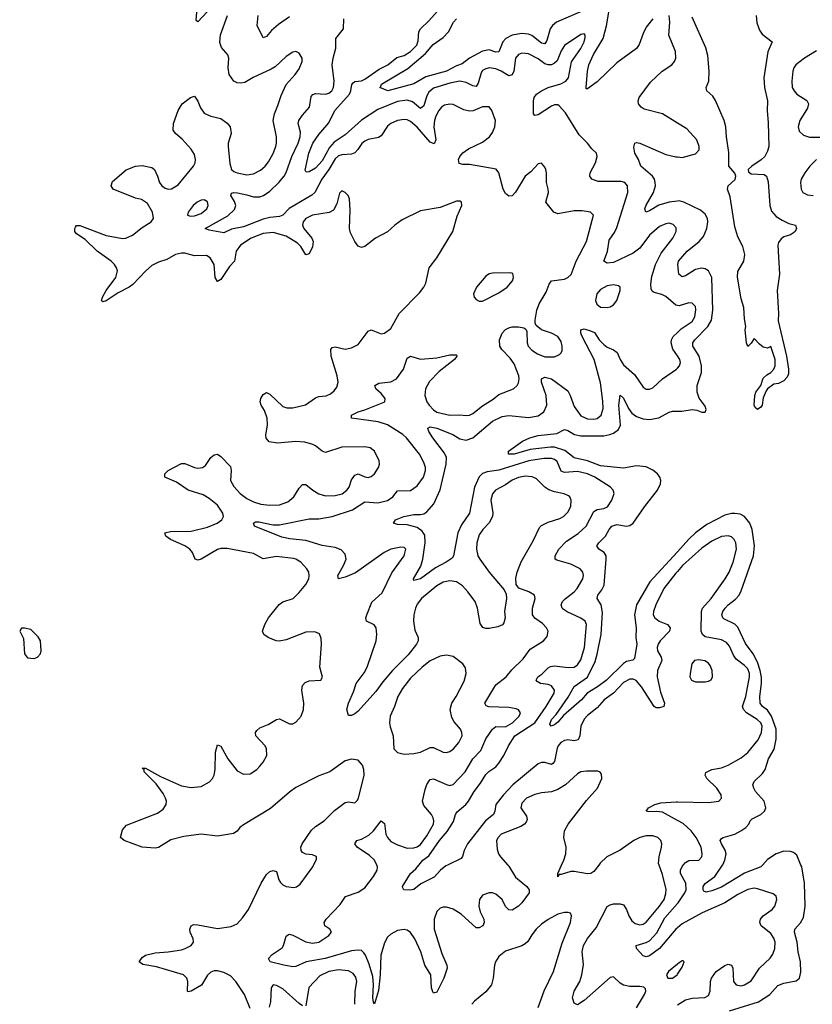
# Model space of a CAD drawing. Header units: inches. Extents: x 1449094 to 1618372, y 389908 to 534307.
# Tile 458 of 494: x 1595982 to 1600824, y 489150 to 495165. Entities that reach past the tile are written whole.
import ezdxf

# ---------------------------------------------------------------- set-up
doc = ezdxf.new("R2010")
doc.units = ezdxf.units.IN
doc.header["$MEASUREMENT"] = 0
for name, color, linetype in [('B5498', 7, 'Continuous'), ('B5499', 7, 'Continuous'), ('B6408', 7, 'Continuous'), ('B6409', 7, 'Continuous')]:
    doc.layers.add(name, color=color, linetype=linetype)

msp = doc.modelspace()

# ---------------------------------------------------------------- linework, layer by layer
at = {"layer": 'B5498', "color": 5}
for points, elevation in [([(1597390, 489123.5), (1597354.9, 489210), (1597302.2, 489290), (1597270, 489323.2), (1597230, 489344.9), (1597190, 489354.5), (1597170, 489354.2), (1597150, 489347.3), (1597130, 489328), (1597093.4, 489266.6), (1597030, 489229.8), (1597010, 489226.3), (1597006.3, 489230), (1597008.2, 489290), (1597002.2, 489310), (1596983, 489330), (1596818.5, 489378.5), (1596733.4, 489393.4), (1596712.7, 489410), (1596730, 489435.5), (1596750, 489450.3), (1596810, 489463.6), (1596890, 489470.3), (1596970, 489483.6), (1596992.7, 489490), (1597029.5, 489510), (1597043, 489530), (1597042, 489550), (1597023.1, 489590), (1597022.2, 489610), (1597029.8, 489630.2), (1597043.3, 489636.7), (1597070, 489636.5), (1597190, 489612.2), (1597274.2, 489625.8), (1597310, 489642.4), (1597342.7, 489677.3), (1597380.8, 489730), (1597456.9, 489890), (1597490, 489943.8), (1597510, 489961.3), (1597530, 489968.4), (1597550, 489960.7), (1597565.8, 489910), (1597574.8, 489894.8), (1597590, 489879.6), (1597610, 489869.2), (1597656, 489864), (1597672.2, 489867.8), (1597696.4, 489883.6), (1597772.2, 489990), (1597777.3, 490000)], 480), ([(1598964.5, 490000), (1598970, 489994), (1599010, 489926.3), (1599080.4, 489870), (1599094, 489850), (1599093.7, 489830), (1599050.3, 489770), (1599030.2, 489750), (1598990, 489725.1), (1598970, 489726.3), (1598950, 489746.6), (1598930, 489791.2), (1598890, 489823.1), (1598870, 489830.7), (1598850, 489831.8), (1598810, 489816.3), (1598790.3, 489790), (1598786.9, 489750), (1598795.3, 489715.3), (1598817.1, 489670), (1598819.3, 489650), (1598810.4, 489630), (1598790, 489616.2), (1598770, 489617.6), (1598680, 489700), (1598630, 489731.6), (1598590, 489743.5), (1598570, 489743.5), (1598550, 489736.9), (1598530, 489716.9), (1598513.4, 489670), (1598514.3, 489610), (1598560.3, 489460.3), (1598590.5, 489390), (1598593, 489370), (1598572.9, 489310), (1598530, 489224), (1598510, 489219), (1598505.8, 489225.8), (1598498.4, 489250), (1598494, 489330), (1598457.3, 489390), (1598433.2, 489470), (1598396.4, 489550), (1598370, 489588.9), (1598350, 489602.6), (1598330, 489608), (1598290, 489600.3), (1598250, 489579.2), (1598230, 489559.2), (1598210, 489526.3), (1598187.5, 489450), (1598184.7, 489330), (1598173.4, 489233.4), (1598150, 489152.7), (1598143.1, 489163.1), (1598138.7, 489190), (1598143.9, 489270), (1598138.9, 489318.9), (1598116.2, 489396.2), (1598094.9, 489450), (1598085.4, 489465.4), (1598070, 489477.9), (1598050, 489481.6), (1598010, 489476), (1597848.5, 489430), (1597731.4, 489408.6), (1597670, 489380.3), (1597650, 489379.8), (1597596, 489390), (1597513.2, 489410), (1597502.7, 489430), (1597525.3, 489454.7), (1597585.6, 489494.4), (1597594.5, 489510), (1597610, 489566), (1597623.3, 489576.7), (1597630, 489579.1), (1597650, 489572.7), (1597730, 489531.7), (1597770, 489523.8), (1597810, 489530.2), (1597871.6, 489570), (1597886.6, 489590), (1597876, 489610), (1597846, 489630), (1597842, 489650), (1597855.1, 489670), (1597939.9, 489760.1), (1597971.7, 489808.3), (1598050, 489835.4), (1598090, 489862.2), (1598144, 489930), (1598165.3, 489970), (1598168, 489990), (1598163.5, 490000)], 460), ([(1598594.6, 490000), (1598584.8, 489995.2), (1598553.7, 489970), (1598513.9, 489926.1), (1598433.6, 489886.4), (1598390, 489852), (1598370, 489847.6), (1598329.5, 489849.5), (1598322, 489862), (1598321.2, 489870), (1598369.6, 489950), (1598402.2, 489977.8), (1598420.5, 490000)], 440), ([(1599519.2, 490000), (1599490, 489961.7), (1599470.2, 489949.8), (1599450, 489947), (1599370, 489961.5), (1599350, 489960.6), (1599290, 489942.3), (1599276.9, 489943.1), (1599269.7, 489929.7), (1599268.6, 489950), (1599291.8, 490000)], 460), ([(1599750, 489127.5), (1599799.8, 489210), (1599806.6, 489230), (1599804.2, 489244.2), (1599795.1, 489255.1), (1599770, 489259.7), (1599710, 489258.7), (1599670, 489267.4), (1599650, 489279.1), (1599610, 489317), (1599590, 489313.6), (1599430, 489173.7), (1599390, 489147), (1599370, 489156), (1599358.9, 489190), (1599369.8, 489230), (1599403.1, 489290), (1599416.8, 489330), (1599426.1, 489393.9), (1599418.5, 489470), (1599427.4, 489510), (1599450, 489551.4), (1599503.2, 489616.8), (1599571.7, 489748.3), (1599590, 489758.5), (1599610, 489762.8), (1599650, 489762.8), (1599670, 489756.9), (1599689.1, 489730), (1599703.5, 489690), (1599720.8, 489660.8), (1599742.7, 489642.7), (1599770, 489636.1), (1599790, 489639.4), (1599810, 489651), (1599891, 489750), (1599918.2, 489790), (1599930, 489827.7), (1599930.4, 489850.4), (1599910, 489942.9), (1599888.4, 490000)], 460), ([(1600000, 489617.5), (1599990, 489609.2), (1599890, 489491.1), (1599830, 489446.4), (1599810, 489440.2), (1599790, 489447), (1599749.8, 489490), (1599747.2, 489510), (1599810, 489527.3), (1599830, 489538.4), (1599874.1, 489585.9), (1599922.3, 489677.7), (1600000, 489765.2)], 440), ([(1599149.9, 489130.1), (1599187.1, 489232.9), (1599243, 489350), (1599296.9, 489523.1), (1599346.6, 489650), (1599353.6, 489690), (1599346.3, 489706.3), (1599331.8, 489711.8), (1599310, 489711.6), (1599270, 489699.7), (1599210, 489668.6), (1599170, 489640.3), (1599138, 489610), (1599110, 489575.4), (1599085.5, 489534.5), (1599070, 489518.8), (1599050, 489507.4), (1598950, 489475.3), (1598910, 489442.4), (1598888.6, 489410), (1598882, 489390), (1598875, 489310), (1598863.5, 489270), (1598830, 489226), (1598759.5, 489170), (1598744.9, 489150)], 480), ([(1600000, 489394.4), (1599946, 489350), (1599934, 489330), (1599941, 489310), (1599970, 489308.9), (1599997.6, 489330), (1600000, 489333.4)], 460), ([(1598028.9, 489150), (1598030.6, 489230), (1598041.4, 489290), (1598035.6, 489315.6), (1598018.6, 489338.6), (1597990, 489354.2), (1597930, 489360.2), (1597870.4, 489350), (1597815.8, 489324.2), (1597748, 489252), (1597730, 489140.7)], 480), ([(1597710, 489140.4), (1597690, 489155), (1597590, 489245.3), (1597550, 489264.7), (1597530, 489269.3), (1597518.4, 489250), (1597514.2, 489165.8), (1597506.6, 489133.4)], 480)]:
    msp.add_lwpolyline(points, dxfattribs=dict(at, elevation=elevation))
at = {"layer": 'B5499', "color": 5}
for points, elevation in [([(1597127.2, 495212.8), (1597070, 495152.3), (1597060.8, 495160.8), (1597063.5, 495210)], 480), ([(1600000, 493418.7), (1599990, 493420.9), (1599930, 493474.5), (1599905.9, 493485.9), (1599858, 493498), (1599846.3, 493506.3), (1599840.7, 493520.7), (1599838, 493550), (1599843.2, 493596.8), (1599865.7, 493670), (1599901.5, 493738.5), (1599972.7, 493830), (1599992.2, 493870), (1599993.1, 493893.1), (1599974.6, 493914.6), (1599950, 493920.9), (1599930, 493918.8), (1599890, 493900.7), (1599830, 493848.2), (1599770.1, 493769.9), (1599730, 493738.8), (1599610, 493681.1), (1599570, 493678.2), (1599551.3, 493690), (1599572.2, 493747.8), (1599582.9, 493817.1), (1599615.9, 493864.1), (1599630, 493894.4), (1599697, 494110), (1599696.1, 494150), (1599679.6, 494170), (1599657, 494177), (1599515.4, 494175.4), (1599477, 494190), (1599465.6, 494210), (1599468, 494230), (1599499.7, 494290), (1599509.6, 494330), (1599506.6, 494350), (1599476.4, 494376.4), (1599451.5, 494410), (1599400.7, 494460.7), (1599316.1, 494596.1), (1599278.6, 494638.6), (1599270, 494644.7), (1599250, 494644.8), (1599230, 494636.8), (1599150, 494583.7), (1599130, 494580.5), (1599121.7, 494590), (1599121.7, 494670), (1599125.2, 494690), (1599138.9, 494710), (1599169.1, 494730.9), (1599210, 494749.7), (1599287.2, 494772.8), (1599317.8, 494790), (1599335.5, 494810), (1599352.4, 494907.6), (1599410, 494988.9), (1599430.7, 495030), (1599436.4, 495056.4), (1599435.6, 495070), (1599430, 495078), (1599410, 495074.7), (1599310, 495007.8), (1599290, 494975.6), (1599265.7, 494914.3), (1599250, 494898.5), (1599231, 494889), (1599210, 494888.1), (1599190, 494895.3), (1599150, 494925.2), (1599090, 494955.4), (1599050, 494959.4), (1599030, 494952.7), (1599010.8, 494929.3), (1598999.8, 494850), (1598990, 494827.1), (1598970, 494822.5), (1598924.2, 494850), (1598890, 494864.4), (1598850.1, 494869.9), (1598830, 494865.2), (1598810, 494853.5), (1598800.2, 494839.8), (1598783, 494777), (1598770, 494757.3), (1598750, 494759.8), (1598710, 494781.6), (1598670, 494788.4), (1598610, 494777.7), (1598510, 494746.6), (1598480.3, 494719.7), (1598467, 494693), (1598450, 494639.1), (1598430, 494622.5), (1598382.4, 494662.4), (1598350, 494674.1), (1598290, 494664.5), (1598170, 494616.9), (1598069.2, 494550.8), (1597970, 494462), (1597902.4, 494417.6), (1597875.3, 494384.7), (1597830, 494302.6), (1597790, 494258), (1597750, 494234.7), (1597732.7, 494232.7), (1597725.4, 494245.4), (1597748.4, 494350), (1597772.2, 494410), (1597810, 494463.9), (1597870, 494534.5), (1597907.6, 494610), (1597997.7, 494710), (1598005.5, 494730), (1598011.1, 494768.9), (1598019.9, 494780.1), (1598030, 494786.8), (1598070, 494792.3), (1598090, 494801.2), (1598177.2, 494862.8), (1598231.5, 494890), (1598286.2, 494933.8), (1598330, 494946.4), (1598369.8, 494970), (1598407.3, 495010), (1598416, 495036), (1598419.8, 495090), (1598429.8, 495110), (1598481.7, 495158.3), (1598550, 495235.9)], 440), ([(1599450, 495231.3), (1599261.6, 495150), (1599236.6, 495130), (1599223.4, 495110), (1599201.4, 495038.6), (1599190, 495017.6), (1599170, 495021), (1599110, 495067.7), (1599090, 495076.3), (1599050, 495080.8), (1598990, 495070.8), (1598951, 495050), (1598933.2, 495030), (1598910, 494968.9), (1598890, 494965.8), (1598850, 494980.1), (1598810, 494971.7), (1598729.4, 494930), (1598684.9, 494895.1), (1598650, 494882.5), (1598590, 494851.2), (1598464.1, 494815.9), (1598390, 494773.7), (1598231.3, 494730), (1598181.2, 494750), (1598186.5, 494753.5), (1598191.8, 494770), (1598353.2, 494866.8), (1598460.9, 494959.1), (1598507.5, 495012.4), (1598570, 495055.4), (1598602.1, 495090), (1598632.8, 495150), (1598649.9, 495170.1)], 420), ([(1599850, 495170.8), (1599810, 495119.1), (1599790, 495079.6), (1599766.9, 495013.1), (1599750.6, 494989.4), (1599630, 494901.9), (1599510, 494784.8), (1599450, 494742.4), (1599443.5, 494743.5), (1599442.4, 494750), (1599451, 494850), (1599459, 494890), (1599487.4, 494952.6), (1599547, 495050), (1599567.7, 495127.7), (1599581.6, 495210)], 420), ([(1597777.3, 490000), (1597795.3, 490035.3), (1597795.1, 490050), (1597790, 490055.1), (1597770, 490062.4), (1597730, 490066.6), (1597710, 490078.4), (1597701.3, 490090), (1597699.7, 490110), (1597707.2, 490130), (1597765.7, 490214.3), (1597790, 490236.3), (1597842.4, 490270), (1597906, 490334), (1597970, 490382), (1597990, 490386.5), (1598030, 490380.5), (1598044.6, 490395.4), (1598052.1, 490410), (1598086.3, 490550), (1598084, 490584), (1598075.3, 490610), (1598050, 490641.1), (1598010, 490646.6), (1597970, 490636.4), (1597877.1, 490570), (1597810, 490546.1), (1597670, 490473.9), (1597630, 490445), (1597514.2, 490345.8), (1597350, 490245.8), (1597327.6, 490230), (1597310, 490208), (1597287.2, 490192.8), (1597190, 490177.4), (1597090, 490189.9), (1596984.2, 490175.8), (1596904.8, 490155.2), (1596830, 490107.3), (1596810, 490104.7), (1596729.3, 490110), (1596621.2, 490150), (1596598, 490170), (1596610, 490216), (1596635.3, 490244.7), (1596822.9, 490317.1), (1596858.5, 490341.5), (1596877.4, 490370), (1596878.9, 490390), (1596873.6, 490410), (1596858, 490438), (1596816.4, 490496.4), (1596742.9, 490570), (1596742, 490582), (1596730, 490592), (1596750, 490592.7), (1596841.4, 490541.4), (1596970, 490485.4), (1597030, 490475.2), (1597090, 490481.5), (1597141.6, 490510), (1597159.7, 490530), (1597169.7, 490550), (1597175.5, 490584.5), (1597177.7, 490690), (1597190, 490736), (1597210, 490727.3), (1597252.6, 490650), (1597310, 490577.3), (1597350, 490555.9), (1597390, 490558.9), (1597430, 490583.8), (1597450, 490605.2), (1597469.9, 490630.1), (1597490.9, 490670.9), (1597490.8, 490710), (1597480.9, 490730), (1597424.2, 490790), (1597423, 490810), (1597430, 490822), (1597450, 490838), (1597500.3, 490859.7), (1597550, 490890.4), (1597570, 490894), (1597630, 490863.1), (1597650, 490863.7), (1597670, 490873.7), (1597701.5, 490910), (1597715.8, 490950), (1597718.2, 490990), (1597705.1, 491070), (1597710, 491098), (1597725.1, 491114.9), (1597750, 491126.3), (1597822, 491130), (1597831.6, 491148.4), (1597815.1, 491210), (1597826.6, 491350), (1597824.2, 491384.2), (1597813.3, 491413.3), (1597785.1, 491425.1), (1597730, 491423.8), (1597610, 491375.9), (1597567.9, 491368), (1597549.2, 491370), (1597500.9, 491390), (1597474.5, 491410), (1597465.6, 491430), (1597480.5, 491470), (1597502.6, 491510), (1597567.2, 491592.8), (1597590, 491608.8), (1597651.8, 491630), (1597690, 491666.7), (1597730, 491715.5), (1597747.8, 491750), (1597751.2, 491770), (1597747.8, 491790), (1597736.3, 491810), (1597700.5, 491850), (1597670, 491869.8), (1597654.2, 491874.2), (1597550, 491886.3), (1597470, 491871.6), (1597410, 491903.7), (1597250, 491934), (1597210, 491933.5), (1597190, 491927.7), (1597090, 491868.4), (1597070, 491863), (1597053.2, 491870), (1597036.8, 491910), (1597021, 491930), (1596991, 491951), (1596903.1, 491990), (1596874.7, 492010), (1596869.6, 492030), (1596902.5, 492037.5), (1597030, 492041), (1597130, 492065.2), (1597187.4, 492090), (1597217.2, 492110), (1597227.2, 492130), (1597223.4, 492150), (1597190, 492200.2), (1597140.4, 492240.4), (1597102.3, 492262.3), (1597011.8, 492291.8), (1596940.5, 492340.5), (1596868.7, 492370), (1596869, 492390), (1596889.2, 492410), (1596970, 492453.4), (1596990, 492453), (1597050, 492428.7), (1597070, 492425.7), (1597099, 492430), (1597117.7, 492442.3), (1597150, 492490.7), (1597170, 492506.8), (1597190, 492510.8), (1597210, 492497.3), (1597270, 492434.8), (1597273.4, 492410), (1597269.2, 492350), (1597290, 492313.4), (1597328.1, 492270), (1597370, 492239.5), (1597410, 492219.8), (1597455.1, 492204.9), (1597510, 492198.3), (1597570, 492200.9), (1597620, 492220), (1597656.1, 492250), (1597690, 492303.1), (1597710, 492325.3), (1597730, 492325.7), (1597773.1, 492290), (1597810, 492267.7), (1597850, 492257.1), (1597910, 492258), (1597951.3, 492268.7), (1597981.2, 492290), (1597994.1, 492310), (1598010, 492354), (1598030, 492383.1), (1598050, 492390.3), (1598090, 492371.6), (1598110, 492368.3), (1598130, 492374.9), (1598149.7, 492390), (1598175, 492430), (1598180.4, 492450), (1598179.1, 492470), (1598150, 492529.5), (1598124, 492550), (1598090, 492556.4), (1597950, 492553.3), (1597850, 492520.4), (1597830, 492528.3), (1597790, 492561), (1597772, 492570), (1597723.6, 492583.6), (1597670, 492588.2), (1597557, 492577), (1597506.6, 492586.6), (1597488.5, 492608.5), (1597485.9, 492625.9), (1597496.8, 492690), (1597494, 492730), (1597476.9, 492776.9), (1597458, 492810), (1597451.8, 492830), (1597455.1, 492850), (1597470, 492876), (1597490, 492887.3), (1597510, 492877.6), (1597590, 492802.4), (1597613.7, 492793.7), (1597650, 492793.5), (1597728, 492812), (1597790, 492854.4), (1597810, 492862.6), (1597853.3, 492866.7), (1597880.5, 492879.5), (1597902.8, 492897.2), (1597919.4, 492920.6), (1597927.2, 492950), (1597921.6, 492990), (1597885.1, 493110), (1597883.6, 493150), (1597890, 493162.8), (1597910, 493165.5), (1597970, 493152.2), (1598010, 493160.3), (1598050, 493181.3), (1598110, 493262.4), (1598130, 493270.4), (1598190, 493245.7), (1598210, 493248.9), (1598250, 493278.7), (1598300.5, 493370), (1598423.9, 493496.1), (1598451.2, 493530), (1598463.8, 493556.2), (1598484, 493650), (1598529.8, 493710.2), (1598627.3, 493870), (1598654.5, 493965.5), (1598682.7, 494030), (1598681.2, 494050), (1598670, 494057), (1598650, 494055.6), (1598550, 494018), (1598430, 493997.3), (1598318.7, 493941.3), (1598273.1, 493910), (1598230, 493869.7), (1598156.3, 493830), (1598090, 493779.3), (1598070, 493772.7), (1598050, 493781.2), (1598030, 493809.2), (1598002.9, 493862.9), (1597996.9, 493890), (1598000.9, 494000.9), (1597997.2, 494070), (1597988.7, 494090), (1597970, 494108.7), (1597950, 494119), (1597935.3, 494104.7), (1597920.3, 494039.7), (1597898.9, 494001.1), (1597873.4, 493986.6), (1597770, 493969.8), (1597730.4, 493950), (1597712.8, 493930), (1597709.4, 493910), (1597717.5, 493890), (1597766, 493830), (1597774.9, 493810), (1597770, 493777.2), (1597750, 493735.1), (1597730, 493729.4), (1597699.2, 493779.2), (1597680, 493800), (1597610, 493843.2), (1597530, 493864.6), (1597470, 493859.4), (1597395.3, 493830), (1597331.7, 493788.3), (1597305.4, 493750), (1597294, 493690), (1597263.5, 493656.5), (1597210, 493577.4), (1597190, 493566), (1597177.2, 493590), (1597169.9, 493669.9), (1597146.3, 493710), (1597123.6, 493723.6), (1597050, 493723.1), (1596990, 493738), (1596970, 493738.7), (1596934, 493730), (1596880.4, 493699.6), (1596830, 493682.7), (1596790, 493663.5), (1596750, 493628.6), (1596672.7, 493547.3), (1596650, 493530.8), (1596584.1, 493495.9), (1596510, 493447.3), (1596490, 493442), (1596482, 493450), (1596487.6, 493470), (1596510.9, 493510), (1596569, 493590), (1596579.1, 493630), (1596574, 493650), (1596561.5, 493670), (1596541.1, 493690), (1596456.2, 493750), (1596381.6, 493821.6), (1596330, 493856.8), (1596319.4, 493870), (1596318.5, 493890), (1596322.5, 493897.5), (1596330, 493907.6), (1596350, 493908), (1596510, 493846.3), (1596611.9, 493828.1), (1596630, 493830.2), (1596671, 493849), (1596730, 493895.3), (1596785.2, 493930), (1596799.3, 493950), (1596794, 493990), (1596762.4, 494042.4), (1596725.6, 494065.6), (1596690, 494075.6), (1596554, 494130), (1596541.2, 494150), (1596550, 494176), (1596631.7, 494248.3), (1596690, 494270.7), (1596730, 494274), (1596790, 494262.8), (1596806, 494250), (1596824.9, 494210), (1596836.4, 494170), (1596850.4, 494150), (1596870, 494135.3), (1596890, 494128.9), (1596910, 494131.5), (1596950, 494156), (1597044.7, 494270), (1597054.2, 494290), (1597056.8, 494310), (1597050, 494340.9), (1597030, 494373), (1596974.5, 494434.5), (1596934, 494470), (1596919.5, 494490), (1596920.9, 494530), (1596950, 494610.8), (1596974.5, 494650), (1597026, 494690), (1597050, 494697.3), (1597070, 494666.8), (1597086.3, 494626.3), (1597110, 494594.4), (1597150, 494576.4), (1597210, 494561.3), (1597250, 494533.7), (1597267, 494510), (1597274.6, 494470), (1597256.5, 494410), (1597254.7, 494390), (1597265.9, 494285.9), (1597276.9, 494250), (1597290, 494238.5), (1597310.1, 494230.1), (1597370, 494217.1), (1597410, 494224.2), (1597454, 494246), (1597481.7, 494270), (1597502.8, 494297.2), (1597530, 494346.7), (1597546.2, 494390), (1597550.7, 494410), (1597550.7, 494450), (1597529.8, 494550), (1597537.7, 494590), (1597559.7, 494640.3), (1597578.7, 494701.3), (1597610.6, 494769.4), (1597665.4, 494830), (1597690, 494864.4), (1597708.2, 494910), (1597708, 494930), (1597690, 494959.5), (1597670, 494969.6), (1597650, 494967.3), (1597610, 494940.5), (1597542.7, 494877.3), (1597518.3, 494861.7), (1597408.7, 494811.3), (1597358.1, 494781.9), (1597330, 494776.5), (1597310, 494779.8), (1597289.7, 494790), (1597261.4, 494830), (1597255.9, 494870), (1597259.2, 494930), (1597254.3, 494950), (1597215, 494995), (1597204.8, 495024.8), (1597207.9, 495072.1), (1597250.8, 495190)], 480), ([(1598163.5, 490000), (1598149.8, 490030), (1598119.6, 490059.6), (1598043.1, 490110), (1598029.8, 490130), (1598040.7, 490150), (1598070, 490158.9), (1598115.8, 490184.2), (1598143.8, 490210), (1598190, 490270.4), (1598210, 490254.8), (1598219.4, 490190), (1598230, 490169), (1598250, 490145.6), (1598290, 490124.3), (1598350, 490103.2), (1598390, 490106.4), (1598410, 490112.3), (1598430, 490125.4), (1598470, 490179.3), (1598509.2, 490250), (1598511.9, 490270), (1598508.2, 490290), (1598497.1, 490310), (1598450, 490363.5), (1598441.8, 490390), (1598458.4, 490461.6), (1598470, 490493), (1598484.4, 490515.6), (1598490, 490522.4), (1598510, 490527.6), (1598590, 490491.8), (1598610, 490487.2), (1598630, 490492.3), (1598703.2, 490570), (1598750, 490650.2), (1598799.2, 490700.8), (1598830, 490771.5), (1598870, 490831.4), (1598890, 490848.1), (1598950, 490844.1), (1598992.8, 490870), (1599034.2, 490910), (1599041.1, 490930), (1599028.7, 490948.7), (1599015.4, 490955.4), (1598970, 490962.3), (1598847.3, 490967.3), (1598832.7, 490972.7), (1598824, 490990), (1598890, 491101.1), (1598953.5, 491150), (1598987.7, 491192.3), (1599058.7, 491261.3), (1599100.2, 491319.8), (1599181.6, 491370), (1599203.5, 491396.5), (1599209.7, 491430), (1599200.5, 491450), (1599176.2, 491476.2), (1599129.1, 491509.1), (1599115.3, 491530), (1599115, 491570), (1599131.3, 491630), (1599126.6, 491650), (1599093.2, 491670), (1599031.2, 491691.2), (1599015.3, 491715.3), (1599013.3, 491753.3), (1599022, 491790), (1599046.1, 491853.9), (1599119.7, 491980.3), (1599156.9, 492063.1), (1599170, 492075.4), (1599210, 492096), (1599282.2, 492117.8), (1599304.5, 492130), (1599330, 492155.5), (1599349.7, 492190.3), (1599351.1, 492230), (1599342.9, 492250), (1599335.7, 492255.7), (1599307.6, 492267.6), (1599250, 492280.3), (1599213.8, 492293.8), (1599189.9, 492309.9), (1599139.6, 492359.6), (1599112.4, 492372.4), (1599070, 492375.9), (1599030, 492369.2), (1598990, 492351.2), (1598950, 492322.6), (1598887.8, 492290), (1598871, 492269), (1598860.7, 492230), (1598872.9, 492152.9), (1598870.8, 492130), (1598850, 492090.9), (1598812.1, 492050), (1598790, 492018), (1598775.7, 491970), (1598773, 491930), (1598781.4, 491890), (1598792.9, 491870), (1598850, 491789), (1598942.3, 491682.3), (1598954.6, 491654.6), (1598955.8, 491630), (1598944.7, 491550), (1598947.6, 491510), (1598939.9, 491480.1), (1598931.2, 491468.8), (1598903.6, 491456.4), (1598850, 491446.2), (1598830, 491446), (1598812.2, 491452.2), (1598795.5, 491475.5), (1598779.8, 491570), (1598764.1, 491610), (1598720.6, 491670), (1598687.2, 491707.2), (1598650, 491731.1), (1598610, 491737.8), (1598570, 491728), (1598530, 491706.7), (1598436.8, 491630), (1598410, 491594), (1598399.2, 491570), (1598389.1, 491530), (1598386.9, 491490), (1598396.3, 491436.3), (1598415.4, 491390), (1598416.3, 491370), (1598405.8, 491350), (1598354.9, 491285.1), (1598258.8, 491190), (1598199.6, 491120.4), (1598158.7, 491061.3), (1598050, 490941.3), (1598030, 490923.5), (1598010, 490913.6), (1597990, 490914), (1597981, 490950), (1597989.8, 490990), (1598020.9, 491059.1), (1598037.2, 491110), (1598085.9, 491174.1), (1598104.3, 491210), (1598160.1, 491370), (1598162.9, 491410), (1598158.9, 491450), (1598147.9, 491467.9), (1598100.5, 491490), (1598096.8, 491510), (1598102.9, 491530), (1598133.4, 491606.6), (1598196.7, 491663.3), (1598254.7, 491785.3), (1598331.7, 491890), (1598341.6, 491930), (1598330, 491940.5), (1598310, 491943.5), (1598250, 491929.8), (1598209, 491910), (1598033.3, 491786.7), (1597970, 491760.2), (1597928.8, 491748.8), (1597925.6, 491770), (1597961, 491830), (1597975.8, 491870), (1597970, 491899.7), (1597946.3, 491926.3), (1597910, 491940.8), (1597830, 491952.9), (1597730, 491982.6), (1597632.6, 491992.6), (1597583.2, 492003.2), (1597416, 492070), (1597409.6, 492090), (1597423.5, 492096.5), (1597442.8, 492097.2), (1597530, 492079), (1597570, 492078.9), (1597750, 492115.3), (1597810, 492115.5), (1597890, 492130.1), (1598015.6, 492170), (1598090, 492219), (1598170, 492213.9), (1598230, 492226.9), (1598261.8, 492250), (1598290, 492286.5), (1598370, 492289.4), (1598410, 492316.5), (1598448.9, 492370), (1598461.1, 492410), (1598460.8, 492430), (1598450, 492460.7), (1598423.5, 492510), (1598345.3, 492610), (1598323.1, 492630), (1598230, 492690.5), (1598171.7, 492708.3), (1598010, 492729.7), (1598009.5, 492750), (1598049.2, 492770), (1598090, 492781.3), (1598213.6, 492830), (1598214, 492850), (1598190, 492881.3), (1598158.4, 492910), (1598152.3, 492930), (1598175.2, 492944.8), (1598250, 492952.2), (1598283.7, 492970), (1598326.3, 493030), (1598350, 493098), (1598370, 493110.3), (1598430, 493090.4), (1598530, 493100.2), (1598610, 493118), (1598650, 493118), (1598653.4, 493110), (1598638.4, 493090), (1598544.9, 493015.1), (1598485, 492955), (1598460.5, 492910), (1598457.5, 492870), (1598469.5, 492830), (1598482.8, 492810), (1598510, 492780.9), (1598530, 492768.3), (1598610, 492748.4), (1598670, 492751.5), (1598710, 492747), (1598730, 492749.4), (1598750, 492758.6), (1598810, 492806.4), (1598873.9, 492846.1), (1598910, 492874.8), (1598999.7, 492910), (1599021.5, 492930), (1599030, 492946), (1599034.3, 492970), (1599031.2, 492990), (1599002.3, 493062.3), (1598978, 493098), (1598927.1, 493150), (1598914.5, 493170), (1598913.1, 493210), (1598929.8, 493250), (1598950, 493271.7), (1598970, 493283.2), (1598990, 493288), (1599030, 493288.9), (1599061.7, 493281.7), (1599073.7, 493273.7), (1599079.5, 493259.5), (1599081.5, 493190), (1599089.1, 493170), (1599110, 493146.7), (1599144.6, 493124.6), (1599190, 493106.3), (1599250, 493105.6), (1599279.8, 493120.2), (1599289.7, 493130), (1599295.3, 493144.7), (1599296.8, 493170), (1599290, 493199.5), (1599270, 493229.7), (1599231.8, 493250), (1599170.7, 493270.7), (1599137.4, 493297.4), (1599131.5, 493310), (1599131.1, 493330), (1599141.4, 493390), (1599155.5, 493430), (1599199.1, 493501), (1599216.8, 493550), (1599230, 493568.7), (1599310, 493579.6), (1599330.8, 493589.2), (1599351.8, 493608.2), (1599382.5, 493690), (1599445, 493810), (1599487.3, 493970), (1599469.7, 493989.7), (1599417.5, 493997.5), (1599370, 493997.8), (1599270, 493979.8), (1599244.7, 493990), (1599196.3, 494050), (1599212.4, 494110), (1599211.2, 494130), (1599199.7, 494170), (1599199.7, 494230), (1599195.6, 494250), (1599190, 494264), (1599170, 494289), (1599150, 494285.2), (1599103.7, 494236.3), (1599070, 494209.6), (1599010, 494111.5), (1598990, 494089.7), (1598970, 494086.6), (1598950, 494103.6), (1598935.6, 494130), (1598910, 494229), (1598892.4, 494252.4), (1598730, 494279.8), (1598690, 494280.4), (1598665.9, 494285.9), (1598662.6, 494310), (1598671.1, 494330), (1598688.7, 494351.3), (1598724.2, 494375.8), (1598810, 494415.9), (1598851.7, 494450), (1598870, 494475.8), (1598885.1, 494510), (1598887.8, 494550), (1598867.3, 494610), (1598850, 494633.3), (1598810, 494631.8), (1598751.7, 494608.3), (1598730, 494605.5), (1598695, 494615), (1598630, 494647.6), (1598610, 494649.8), (1598578, 494642), (1598559.5, 494630), (1598541.6, 494610), (1598523.8, 494576.2), (1598516.4, 494550), (1598512.8, 494510), (1598523.7, 494430), (1598513.4, 494406.6), (1598490, 494415.8), (1598410, 494508.4), (1598370, 494543.7), (1598350, 494553.1), (1598330, 494556.1), (1598290, 494549.2), (1598250.3, 494530), (1598230, 494513.5), (1598190, 494455.6), (1598175, 494445), (1598110, 494433), (1598090, 494423.1), (1598072.4, 494407.6), (1598048.7, 494371.4), (1598028.5, 494351.5), (1598010, 494343.2), (1597950, 494339.9), (1597930, 494333.9), (1597910, 494314.5), (1597871, 494249), (1597828.5, 494190), (1597785.5, 494110), (1597766.2, 494093.8), (1597628.6, 494011.4), (1597589.2, 493970.8), (1597570, 493962.9), (1597510, 493956.8), (1597470, 493946.4), (1597350, 493899.9), (1597275.6, 493884.4), (1597230, 493862.5), (1597139.4, 493879.4), (1597116, 493890), (1597253.6, 493966.4), (1597294.9, 494005.1), (1597301.6, 494030), (1597294.2, 494054.2), (1597271.1, 494090), (1597275.6, 494104.4), (1597290.9, 494109.1), (1597312.6, 494107.4), (1597370, 494095.9), (1597410, 494082.1), (1597450, 494081.9), (1597472.3, 494090), (1597510, 494116.4), (1597566, 494170), (1597598.2, 494210), (1597610, 494231.5), (1597644.7, 494330), (1597683.7, 494410), (1597696.4, 494450), (1597697.9, 494477.9), (1597684.1, 494530), (1597687.9, 494550), (1597710, 494582.3), (1597752.6, 494630), (1597763.6, 494696.4), (1597772.1, 494707.9), (1597790, 494714.7), (1597850, 494709.4), (1597870, 494715), (1597888.6, 494730), (1597898.7, 494750), (1597903.4, 494790), (1597891.3, 494890), (1597896.2, 494930), (1597914, 494990), (1597914, 495050), (1597959.5, 495110), (1597961.5, 495170)], 460), ([(1597630, 495181.4), (1597563.7, 495136.3), (1597521.3, 495098.7), (1597490, 495063.1), (1597470, 495053.6), (1597432.9, 495130), (1597439.3, 495190)], 460), ([(1600000, 494532.9), (1599910, 494588.8), (1599798, 494618), (1599778.4, 494630), (1599762.3, 494650), (1599760.2, 494670), (1599767.4, 494690), (1599836.6, 494783.4), (1599907.2, 494850), (1599966.9, 494890), (1599982, 494910), (1599989.8, 494930), (1599989, 494970), (1599947.2, 495070), (1599954.5, 495150), (1599950.6, 495190)], 420), ([(1600000, 494056.3), (1599950.1, 494049.9), (1599887.5, 494032.5), (1599830, 493997.5), (1599808.2, 493990), (1599801, 494010), (1599808.7, 494031.3), (1599854.9, 494110), (1599865.7, 494150), (1599865, 494170), (1599860.9, 494190), (1599847.5, 494210), (1599777.2, 494270), (1599762.2, 494310), (1599740.3, 494350), (1599733.1, 494386.9), (1599739, 494410), (1599750, 494414.4), (1599769.6, 494410.4), (1599930, 494342.3), (1599990, 494327.8), (1600000, 494326.8)], 420), ([(1598420.5, 490000), (1598445.2, 490030), (1598482.5, 490057.5), (1598545.7, 490150), (1598594.4, 490205.6), (1598632.8, 490267.2), (1598645.4, 490310), (1598654.8, 490325.2), (1598707, 490370), (1598723.4, 490390), (1598757.5, 490450), (1598798.1, 490501.9), (1598830, 490553.2), (1598847.8, 490572.2), (1598890, 490601.2), (1598910, 490623.8), (1598939, 490670), (1598968.2, 490730), (1599007.9, 490790), (1599128.8, 490870), (1599199.1, 490970), (1599247.3, 491050), (1599248.9, 491070), (1599230, 491095.4), (1599210, 491103.2), (1599164.5, 491110), (1599142.6, 491122.6), (1599136.4, 491130), (1599146.6, 491150), (1599172.2, 491167.8), (1599210, 491206.4), (1599225.4, 491214.6), (1599250, 491218.3), (1599332.3, 491207.7), (1599369.9, 491210.1), (1599390, 491224.2), (1599410, 491254.6), (1599432.1, 491330), (1599445.7, 491470), (1599436.5, 491490), (1599410, 491509.8), (1599327.4, 491547.4), (1599303.1, 491563.1), (1599295.5, 491570), (1599289.8, 491590), (1599299.1, 491610), (1599313.7, 491626.3), (1599368.7, 491670), (1599387, 491690), (1599422.7, 491750), (1599427.4, 491770), (1599422.2, 491790), (1599405.4, 491810), (1599350, 491838.1), (1599262.6, 491862.6), (1599253, 491870), (1599252.8, 491890), (1599275.3, 491930), (1599321.7, 491978.3), (1599393.2, 492026.8), (1599443.2, 492070), (1599490, 492161.3), (1599510, 492173), (1599550, 492179), (1599573.6, 492190), (1599599.6, 492230), (1599614.5, 492270), (1599607.3, 492290), (1599592, 492310), (1599495.1, 492370), (1599451, 492390), (1599390, 492404.9), (1599310, 492398.5), (1599290, 492406), (1599265.9, 492465.9), (1599250, 492478), (1599230, 492484.1), (1599185, 492485), (1599091.8, 492470), (1598910, 492413.1), (1598837.1, 492402.9), (1598810, 492393.4), (1598788.2, 492371.9), (1598761.2, 492310), (1598729.5, 492150), (1598681.5, 492078.5), (1598658.3, 492030), (1598631.3, 491888.7), (1598624.6, 491875.4), (1598588.2, 491850), (1598523.2, 491816.8), (1598430, 491749.8), (1598390, 491738), (1598388.3, 491750), (1598432.5, 491827.5), (1598445.6, 491870), (1598459.6, 491970), (1598456.2, 492016.2), (1598441.3, 492041.3), (1598410, 492062.2), (1598350, 492078.4), (1598290, 492081.3), (1598266.6, 492090), (1598277.2, 492110), (1598328.7, 492130), (1598390, 492142.4), (1598430, 492143), (1598450, 492147), (1598470, 492157.7), (1598512.1, 492207.9), (1598550, 492293.4), (1598586.6, 492450), (1598588.8, 492490), (1598576.4, 492516.4), (1598506.3, 492610), (1598482.4, 492650), (1598475.6, 492670), (1598490, 492678.5), (1598529.8, 492670.2), (1598627.4, 492630), (1598670, 492605), (1598710, 492595.6), (1598750, 492609.5), (1598870, 492711.5), (1598930, 492740.9), (1598970, 492747.1), (1599090, 492734.3), (1599150, 492745.2), (1599184.4, 492770), (1599201.4, 492810), (1599198.4, 492870), (1599169.1, 492950.9), (1599169.1, 492970.9), (1599190, 492980.2), (1599230, 492970.1), (1599330, 492898), (1599345, 492870), (1599370, 492802.3), (1599410, 492745.6), (1599450, 492725.9), (1599490, 492724.4), (1599510, 492729.4), (1599533.5, 492750), (1599545.6, 492790), (1599544.5, 492835.5), (1599530, 492946.6), (1599490.9, 493090), (1599418.4, 493230), (1599409.8, 493250.2), (1599409.8, 493270.2), (1599430, 493275.9), (1599470, 493264.8), (1599493.1, 493253.1), (1599522.3, 493210), (1599550, 493179.8), (1599570, 493163.9), (1599610, 493147.4), (1599632.5, 493132.5), (1599650, 493088.8), (1599670, 493056.1), (1599737.6, 492997.6), (1599790, 492920.3), (1599810, 492907.6), (1599830, 492907.7), (1599850, 492916.5), (1599908.4, 492971.6), (1599994.5, 493030), (1600000, 493035.7)], 440), ([(1600000, 493112.1), (1599971.7, 493151.7), (1599962.1, 493190), (1599964.2, 493210), (1599973.8, 493230), (1600000, 493254.7)], 440), ([(1600000, 491914.8), (1599830.7, 491730), (1599749.3, 491590), (1599737.2, 491530), (1599747.5, 491450), (1599746.8, 491390), (1599752.5, 491350), (1599737.6, 491262.4), (1599728.2, 491251.8), (1599690, 491243.4), (1599670, 491231.9), (1599567.6, 491130), (1599512.7, 491090), (1599448.7, 491051.3), (1599413.8, 491010), (1599305.2, 490914.8), (1599270, 490874.3), (1599250, 490858.3), (1599228.2, 490848.2), (1599221.5, 490861.5), (1599229.9, 490890), (1599258.6, 490921.4), (1599333.4, 491026.6), (1599369.4, 491090.6), (1599451.1, 491148.9), (1599496.7, 491243.3), (1599510.8, 491289.2), (1599534.8, 491410), (1599543, 491543), (1599534, 491590), (1599509, 491630), (1599513.3, 491650), (1599538.5, 491681.5), (1599553, 491710), (1599564.9, 491870), (1599563.9, 491890), (1599551.9, 491910), (1599519.7, 491930), (1599507.1, 491950), (1599520.3, 491970), (1599561.4, 492010), (1599583.1, 492050), (1599600.4, 492070), (1599630, 492080.1), (1599690, 492071.3), (1599710, 492075.2), (1599730, 492088.9), (1599798.8, 492190), (1599877.9, 492290), (1599897.3, 492330), (1599898.7, 492350), (1599892.7, 492370), (1599878.8, 492390), (1599850, 492413.5), (1599810, 492433), (1599750, 492440.1), (1599670, 492425), (1599530, 492439.8), (1599450, 492469.3), (1599370, 492488.7), (1599312.6, 492532.7), (1599250, 492553.7), (1599225.6, 492554.4), (1599101.2, 492538.8), (1599002, 492510), (1598968.7, 492510), (1598969.2, 492530), (1599054.5, 492590), (1599098.4, 492610), (1599150, 492625.5), (1599262.9, 492637.1), (1599310, 492660.8), (1599330, 492655.2), (1599370.8, 492630.9), (1599410, 492623.3), (1599550, 492622.9), (1599586.3, 492630), (1599610, 492639.8), (1599639.2, 492660.8), (1599652, 492688), (1599641.6, 492810), (1599650, 492870.4), (1599670, 492853.4), (1599701.1, 492790), (1599722, 492762), (1599750, 492740.4), (1599790, 492726.6), (1599830, 492723.5), (1599887.2, 492732.8), (1599950, 492768.2), (1599970, 492772.9), (1600000, 492773)], 420), ([(1600000, 491794.4), (1599990, 491782.9), (1599917.9, 491690), (1599867.4, 491590), (1599853.4, 491550), (1599852.9, 491530), (1599861.8, 491510), (1599888.8, 491490), (1599939.5, 491470), (1599956.2, 491450), (1599952, 491430), (1599895, 491370), (1599881.7, 491350), (1599876.1, 491330), (1599878.3, 491310), (1599900.9, 491270), (1599905.4, 491250), (1599877.5, 491190), (1599875.8, 491150), (1599896.1, 491056.1), (1599920.3, 490990), (1599916.4, 490970), (1599890, 490960.8), (1599870, 490962), (1599858, 490970), (1599780.7, 491090), (1599747.2, 491127.2), (1599730, 491135.5), (1599710, 491136.4), (1599670, 491116.1), (1599610, 491050.5), (1599551.8, 491010), (1599510, 490961.4), (1599450, 490914.3), (1599430, 490891.6), (1599409.6, 490850), (1599403.5, 490790), (1599394.6, 490765.4), (1599370, 490760.2), (1599330, 490766.6), (1599310, 490762.1), (1599288.4, 490750), (1599271, 490730), (1599264.7, 490715.3), (1599250, 490632.7), (1599239.4, 490620.6), (1599230, 490614.5), (1599190, 490626.3), (1599170, 490627.4), (1599150, 490618.3), (1598995.1, 490490), (1598936.9, 490430), (1598891.8, 490370), (1598885.7, 490330), (1598876.9, 490310), (1598828.2, 490271.8), (1598718.5, 490130), (1598697.6, 490090), (1598687.3, 490052.7), (1598678.7, 490041.3), (1598594.6, 490000)], 440), ([(1599291.8, 490000), (1599305.8, 490030), (1599318, 490070), (1599320.4, 490110), (1599306.4, 490170), (1599310, 490210.4), (1599332, 490250), (1599445.1, 490394.9), (1599511.3, 490470), (1599537.6, 490530), (1599536.9, 490556.9), (1599528, 490568), (1599513.7, 490573.7), (1599445.1, 490574.9), (1599410, 490569.7), (1599390, 490558.3), (1599317.3, 490490), (1599270, 490462), (1599230, 490447.2), (1599170, 490441.8), (1599130, 490431.9), (1599077.6, 490410), (1599050, 490378.4), (1599042.8, 490350), (1599078.6, 490298.6), (1599081.4, 490278.6), (1599076.7, 490263.3), (1599065.2, 490250), (1599042.9, 490237.1), (1598922.6, 490190), (1598904.4, 490170), (1598894.9, 490150), (1598898.2, 490098.2), (1598906.9, 490070), (1598919, 490050), (1598964.5, 490000)], 460), ([(1600000, 490273.5), (1599910, 490322.9), (1599872, 490328), (1599825.4, 490325.4), (1599808.7, 490330), (1599823.7, 490350), (1599862.7, 490370), (1599898.9, 490381.1), (1599992.5, 490387.5), (1600000, 490387.3)], 440), ([(1599888.4, 490000), (1599884.7, 490010), (1599888.4, 490050), (1599903.5, 490110), (1599904.5, 490130), (1599899.1, 490150), (1599880.7, 490170), (1599850, 490179.8), (1599810, 490179.4), (1599770, 490169), (1599734, 490150), (1599650, 490092.6), (1599569.7, 490050.3), (1599528.2, 490011.8), (1599519.2, 490000)], 460)]:
    msp.add_lwpolyline(points, dxfattribs=dict(at, elevation=elevation))
for points, elevation in [([(1597110, 494063.9), (1597090, 494061.8), (1597065.3, 494050), (1597042.6, 494030), (1597012.2, 493990), (1597007.3, 493970), (1597025.2, 493965.2), (1597050, 493966.7), (1597090, 493980.9), (1597125.6, 494010), (1597133.3, 494030), (1597130, 494051.2)], 480), ([(1598977.6, 493617.6), (1598870, 493616.3), (1598850, 493611.5), (1598830, 493598.7), (1598773.4, 493530), (1598754.9, 493490), (1598757.6, 493470), (1598770, 493454.9), (1598790, 493445.7), (1598810, 493444.6), (1598910, 493496), (1598960.5, 493530), (1598993.3, 493570), (1598999.5, 493590), (1598993.8, 493613.8)], 480), ([(1599610, 493545.6), (1599570, 493538.9), (1599530, 493516.9), (1599508.5, 493490), (1599499.5, 493450), (1599507.3, 493427.3), (1599530, 493408.9), (1599570, 493405.7), (1599590, 493410.4), (1599610, 493422), (1599629.6, 493450), (1599649.6, 493510), (1599651.3, 493531.3), (1599639.7, 493539.7)], 460), ([(1596012, 491448), (1595992.7, 491447.3), (1595982, 491430), (1596004.5, 491384.5), (1596011.3, 491290), (1596030, 491267.3), (1596070, 491262.8), (1596090, 491271.3), (1596108.7, 491290), (1596113.2, 491310), (1596108.7, 491370), (1596095.5, 491395.5), (1596050, 491439)], 520), ([(1598590, 491283.5), (1598550, 491276.5), (1598490, 491248), (1598440.7, 491210), (1598370, 491142.2), (1598320.9, 491079.1), (1598291.7, 491030), (1598271.3, 490968.7), (1598244.7, 490910), (1598240.2, 490870), (1598244.3, 490844.3), (1598264.6, 490790), (1598268.4, 490710), (1598290, 490688.4), (1598330, 490679), (1598390, 490681.7), (1598430, 490690.9), (1598490, 490718.2), (1598510, 490718.2), (1598570, 490690.2), (1598590, 490688.2), (1598610, 490693.6), (1598632.1, 490710), (1598664.2, 490750), (1598684.4, 490790), (1598684, 490810), (1598674.3, 490830), (1598636.4, 490876.4), (1598621.9, 490901.9), (1598611.4, 490950), (1598621.6, 490990), (1598647.8, 491030), (1598696.9, 491123.1), (1598709.8, 491170), (1598704.5, 491204.5), (1598688.3, 491230), (1598630, 491274)], 480)]:
    msp.add_lwpolyline(points, close=True, dxfattribs=dict(at, elevation=elevation))
at = {"layer": 'B6408', "color": 5}
for points, elevation in [([(1600000, 489765.2), (1600004.3, 489770), (1600045.6, 489830), (1600053.7, 489850), (1600052.2, 489890), (1600019.4, 489950), (1600018.8, 489970), (1600028.2, 489991.8), (1600035.3, 490000)], 440), ([(1600519.1, 490000), (1600510.1, 489989.9), (1600410, 489950.3), (1600270, 489865.7), (1600210, 489843), (1600175.8, 489835.8), (1600162, 489842), (1600157.7, 489850), (1600157.8, 489870), (1600170, 489888.8), (1600228.2, 489931.8), (1600275.1, 490000)], 420), ([(1600317.4, 489110), (1600494.8, 489165.2), (1600564.9, 489210), (1600614.6, 489265.4), (1600650, 489278.6), (1600726.5, 489293.5), (1600745.1, 489310), (1600754.4, 489345.6), (1600752.7, 489410), (1600738.5, 489470), (1600731.4, 489530), (1600714.7, 489590), (1600717.3, 489610), (1600752.5, 489647.5), (1600770, 489680.2), (1600780.7, 489750), (1600776.1, 489890), (1600759.2, 489990), (1600755.1, 490000)], 420), ([(1600000, 489147.4), (1600050, 489177.8), (1600090, 489187.8), (1600168.4, 489191.5), (1600190, 489203.1), (1600201.1, 489230), (1600203.1, 489290), (1600208.7, 489310), (1600237.2, 489350), (1600290, 489387.7), (1600310, 489394.3), (1600330.3, 489390), (1600339, 489370), (1600343.2, 489290), (1600359.3, 489270), (1600390, 489263.6), (1600410, 489268), (1600450, 489293.4), (1600502.5, 489370), (1600567.3, 489432.7), (1600582.9, 489457.1), (1600595.8, 489490), (1600597.8, 489530), (1600590, 489554.7), (1600570, 489582), (1600512.2, 489630), (1600503.9, 489650), (1600507.6, 489670), (1600523.5, 489690), (1600578.9, 489730), (1600595.1, 489750), (1600608, 489790), (1600603.6, 489810), (1600585.3, 489825.3), (1600490, 489855), (1600470, 489859.1), (1600430, 489851.2), (1600370, 489819.9), (1600290.5, 489769.5), (1600152.1, 489707.9), (1600030, 489642.5), (1600000, 489617.5)], 440), ([(1600000, 489333.4), (1600030, 489376), (1600042, 489410), (1600035.1, 489415.1), (1600030, 489416), (1600010, 489402.7), (1600000, 489394.4)], 460)]:
    msp.add_lwpolyline(points, dxfattribs=dict(at, elevation=elevation))
at = {"layer": 'B6409', "color": 5}
for points, elevation in [([(1600480.3, 495190), (1600485.7, 495145.7), (1600501, 495101), (1600517.1, 495077.1), (1600578, 495030), (1600552.2, 494967.8), (1600528.5, 494810), (1600532.2, 494750), (1600550.1, 494669.9), (1600547.7, 494610), (1600555.5, 494535.5), (1600557.8, 494390), (1600550, 494360.9), (1600533.6, 494330), (1600512, 494308), (1600454, 494270), (1600432.4, 494250), (1600434.8, 494234.8), (1600450, 494223.7), (1600530, 494219.6), (1600544.9, 494210), (1600554.4, 494174.4), (1600564.1, 494030), (1600575.5, 493995.5), (1600603.3, 493963.3), (1600639.6, 493939.6), (1600680.4, 493920.4), (1600721, 493910), (1600726.8, 493890), (1600718.8, 493870), (1600710, 493862.7), (1600691, 493850), (1600650, 493838.3), (1600633.3, 493826.7), (1600616.9, 493803.1), (1600613.4, 493786.6), (1600623.4, 493610), (1600610.1, 493510), (1600618, 493370), (1600615.6, 493324.4), (1600665.9, 493110), (1600679.4, 493030), (1600678.5, 493001.5), (1600670, 492980.7), (1600650, 492958.4), (1600616.8, 492943.2), (1600590, 492937.6), (1600550, 492909.4), (1600541.5, 492898.5), (1600524.9, 492855.1), (1600517, 492810), (1600510, 492798), (1600490, 492784.5), (1600475.3, 492795.3), (1600468, 492810), (1600473, 492870), (1600478.9, 492890), (1600510, 492930.7), (1600524.7, 492975.2), (1600545.4, 492994.6), (1600570.8, 493009.2), (1600589.4, 493030), (1600597.6, 493050), (1600596.3, 493090), (1600570, 493168), (1600550, 493158), (1600524.7, 493164.7), (1600502, 493182), (1600470, 493218), (1600451.1, 493188.9), (1600430, 493168), (1600421.2, 493190), (1600414, 493270), (1600419, 493290), (1600410, 493338), (1600405.7, 493405.7), (1600390, 493459), (1600367.5, 493592.5), (1600370, 493626), (1600406.6, 493690), (1600412.6, 493730), (1600399.6, 493779.6), (1600370, 493838), (1600350, 493899.3), (1600322.7, 494082.7), (1600305.8, 494130), (1600311.1, 494150), (1600352.3, 494187.7), (1600357.3, 494210), (1600350, 494227.1), (1600314.5, 494270), (1600313.4, 494353.4), (1600299.2, 494450), (1600296.9, 494510), (1600286.6, 494550), (1600232.2, 494672.2), (1600216.8, 494696.8), (1600179.6, 494730), (1600177.4, 494737.4), (1600174.8, 494750), (1600191.7, 494790), (1600194.8, 494850), (1600185.8, 494945.8), (1600173.1, 494993.1), (1600090, 495180.5)], 380), ([(1600850, 494974.3), (1600775.8, 494930), (1600723.7, 494890), (1600710.9, 494870), (1600705.3, 494850), (1600698.3, 494790), (1600701.9, 494750), (1600712.7, 494730), (1600730.6, 494710.6), (1600791.5, 494671.5), (1600800.8, 494650), (1600794.8, 494625.2), (1600747.8, 494550), (1600738.3, 494510), (1600744.9, 494484.9), (1600770, 494459.4), (1600807.2, 494447.2), (1600870, 494446.5)], 420), ([(1600000, 494326.8), (1600030, 494323.8), (1600110, 494346.2), (1600133.7, 494370), (1600133.7, 494390), (1600119.1, 494430), (1600057.3, 494497.3), (1600000, 494532.9)], 420), ([(1600849.4, 494310), (1600809.4, 494270), (1600778.9, 494230), (1600757.1, 494190), (1600751.9, 494170), (1600755.2, 494130), (1600766.9, 494110), (1600794.5, 494094.5), (1600830, 494091.3)], 420), ([(1600000, 492773), (1600026.9, 492773.1), (1600090, 492783.1), (1600119.5, 492779.5), (1600150, 492767.7), (1600170, 492766.8), (1600176.6, 492783.4), (1600170, 492804), (1600133.5, 492853.5), (1600119.8, 492890), (1600120.6, 492930), (1600146.7, 493010), (1600146.4, 493050), (1600132.6, 493110), (1600094.5, 493170), (1600094.9, 493190), (1600106.4, 493210), (1600185, 493290), (1600208.7, 493330), (1600215.8, 493390), (1600209.5, 493589.5), (1600189.9, 493629.9), (1600170, 493643.2), (1600150, 493647.5), (1600110, 493639), (1600050, 493600.2), (1600030, 493594.2), (1600008.9, 493610), (1600002, 493670), (1600006.6, 493690), (1600059.2, 493750), (1600132.9, 493810), (1600159.1, 493840.9), (1600179.6, 493890), (1600186.2, 493930), (1600184.3, 493950), (1600170, 493976.8), (1600141.5, 494001.5), (1600039.1, 494050), (1600010, 494057.6), (1600000, 494056.3)], 420), ([(1600000, 493254.7), (1600023.3, 493276.7), (1600090, 493321.8), (1600107.2, 493350), (1600113.3, 493393.3), (1600110, 493412), (1600090, 493434), (1600070, 493434.8), (1600010, 493416.4), (1600000, 493418.7)], 440), ([(1600000, 493035.7), (1600013.7, 493050), (1600019.2, 493070), (1600015.8, 493090), (1600000, 493112.1)], 440), ([(1600275.1, 490000), (1600277.1, 490002.9), (1600289.9, 490030), (1600297.4, 490070), (1600291.3, 490091.3), (1600268.5, 490130), (1600262.2, 490150), (1600270, 490162.6), (1600279.6, 490170), (1600349.9, 490190.1), (1600388.2, 490210), (1600417.7, 490230), (1600436, 490250), (1600444, 490270), (1600457.3, 490282.7), (1600509.8, 490310.2), (1600533, 490330), (1600541.3, 490350), (1600529.7, 490390), (1600478, 490450), (1600466.2, 490470), (1600461.7, 490490), (1600468.4, 490511.6), (1600520, 490560), (1600536.4, 490583.6), (1600556.8, 490650), (1600591.2, 490708.8), (1600603.9, 490770), (1600602.5, 490830), (1600574.9, 490910), (1600550, 490947.3), (1600519.9, 490970), (1600505.7, 490990), (1600503, 491030), (1600514.5, 491110), (1600514.1, 491145.9), (1600506.6, 491190), (1600490, 491239.9), (1600463.9, 491290), (1600415.1, 491355.1), (1600370, 491454.5), (1600350, 491472.5), (1600284, 491504), (1600276.8, 491510), (1600270.7, 491530), (1600277.8, 491550), (1600292.2, 491570), (1600310.7, 491590), (1600355.5, 491624.5), (1600376.9, 491650), (1600390, 491676.5), (1600465, 491890), (1600470.8, 491950), (1600455.8, 492050), (1600442.3, 492090), (1600410, 492129.8), (1600383.3, 492143.3), (1600350, 492149.2), (1600330, 492148.6), (1600290, 492138.1), (1600179.1, 492080.9), (1600111.6, 492030), (1600070, 491991.2), (1600000, 491914.8)], 420), ([(1600000, 490387.3), (1600190, 490383.3), (1600252.3, 490390), (1600269.7, 490410), (1600268.3, 490430), (1600241, 490470), (1600179.2, 490530), (1600169.7, 490550), (1600174, 490566), (1600210, 490583.5), (1600270, 490595.3), (1600309.6, 490610), (1600390, 490655), (1600430, 490689.2), (1600493.7, 490766.3), (1600513.1, 490810), (1600517.2, 490850), (1600509.8, 490870), (1600488, 490890), (1600423, 490930), (1600403, 490950), (1600398.5, 490970), (1600419.1, 491030), (1600440.2, 491150), (1600440.5, 491170), (1600430, 491199.8), (1600410, 491220.2), (1600358.7, 491258.7), (1600342.9, 491282.9), (1600318.5, 491338.5), (1600300.6, 491360.6), (1600270, 491377.2), (1600170, 491395.8), (1600152.5, 491410), (1600144.9, 491430), (1600147.6, 491550), (1600153.7, 491570), (1600206.4, 491630), (1600291.6, 491748.4), (1600315.8, 491790), (1600341, 491850), (1600361.7, 491930), (1600357.3, 491970), (1600347.4, 491990), (1600330, 492004.8), (1600310, 492011.4), (1600270, 492006.9), (1600210, 491979.1), (1600150, 491935.8), (1600030.9, 491830), (1600000, 491794.4)], 440), ([(1600035.3, 490000), (1600050, 490017), (1600070, 490028.9), (1600130, 490030.4), (1600149.6, 490050), (1600151.8, 490068.2), (1600145.3, 490110), (1600115.6, 490170), (1600084.8, 490210), (1600034.5, 490254.5), (1600000, 490273.5)], 440), ([(1600755.1, 490000), (1600730, 490061.8), (1600710, 490077.5), (1600690, 490083.2), (1600650, 490085.8), (1600603.6, 490070), (1600550, 490034.6), (1600519.1, 490000)], 420)]:
    msp.add_lwpolyline(points, dxfattribs=dict(at, elevation=elevation))
at = {"layer": 'B6409', "color": 5, "elevation": 460}
msp.add_lwpolyline([(1600130, 491254.5), (1600104.9, 491250), (1600089.2, 491230.8), (1600078.3, 491170), (1600075.8, 491150), (1600085.5, 491130), (1600110, 491119.5), (1600170, 491119.3), (1600190, 491124), (1600206.8, 491133.2), (1600214, 491150), (1600212.6, 491190), (1600200, 491220), (1600190, 491233.3), (1600167.5, 491247.5)], close=True, dxfattribs=at)

doc.saveas('drawing.dxf')
